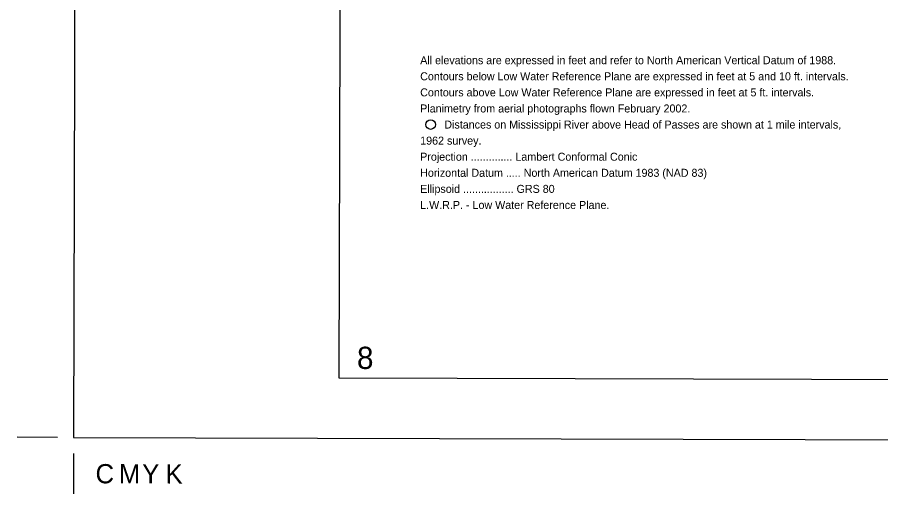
# Model space of a CAD drawing. Extents: x 3161615 to 3199515, y 867541 to 892976.
# Drawn here: x 3161615 to 3170567, y 867643 to 872581 of the extents above; entities that cross this region are included whole.
import ezdxf

# ---------------------------------------------------------------- set-up
doc = ezdxf.new("R2010")
doc.units = 0
for name, color, linetype in [('G-ANNO-NPLT', 7, 'Continuous'), ('V-ANNO-DIMS', 7, 'Continuous'), ('V-ANNO-NOTE', 7, 'Continuous'), ('V-ANNO-SYMB', 7, 'Continuous'), ('V-ANNO-TEXT', 7, 'Continuous')]:
    doc.layers.add(name, color=color, linetype=linetype)

msp = doc.modelspace()

# ---------------------------------------------------------------- linework, layer by layer
at = {"layer": 'G-ANNO-NPLT'}
msp.add_lwpolyline([(3162198.1, 868225.9), (3198864.6, 868124.5), (3198931.4, 892291.1), (3162264.8, 892392.4)], close=True, dxfattribs=at)
at = {"layer": 'V-ANNO-DIMS'}
for p, q in [((3162031.4, 868226.3), (3161614.7, 868227.5)), ((3162197.6, 868059.2), (3162196.4, 867642.5))]:
    msp.add_line(p, q, dxfattribs=at)
at = {"layer": 'V-ANNO-NOTE'}
msp.add_circle((3165900.3, 871468.8), 50, dxfattribs=at)
at = {"layer": 'V-ANNO-SYMB'}
msp.add_lwpolyline([(3164949.9, 868843.3), (3198033, 868751.9), (3198096.3, 891668.4), (3165013.2, 891759.8), (3164949.9, 868843.3)], dxfattribs=at)

# ---------------------------------------------------------------- texts
at = {"layer": 'V-ANNO-DIMS'}
for s, p in [('C', (3162425.7, 867750.6)), ('M', (3162667.4, 867749.9)), ('Y', (3162909, 867749.3)), ('K', (3163150.7, 867748.6))]:
    msp.add_text(s, height=199.3, rotation=359.84167, dxfattribs=at).set_placement(p)
at = {"layer": 'V-ANNO-NOTE'}
for s, rotation, p in [('All elevations are expressed in feet and refer to North American Vertical Datum of 1988.', 0.00001, (3165792, 872094.1)), ('Contours below Low Water Reference Plane are expressed in feet at 5 and 10 ft. intervals.', 0.00001, (3165792, 871927.4)), ('Contours above Low Water Reference Plane are expressed in feet at 5 ft. intervals.', 0.00001, (3165792, 871760.7)), ('Planimetry from aerial photographs flown February 2002.', 0.00001, (3165792, 871594)), ('Distances on Mississippi River above Head of Passes are shown at 1 mile intervals,', 0.00001, (3166042.2, 871427.3)), ('1962 survey.', 0.00001, (3165792, 871260.6)), ('Projection .............. Lambert Conformal Conic', 359.99998, (3165792, 871093.9)), ('Horizontal Datum ..... North American Datum 1983 (NAD 83)', 359.99998, (3165792, 870927.2)), ('Ellipsoid ................. GRS 80', 359.99998, (3165792, 870760.5)), ('L.W.R.P. - Low Water Reference Plane.', 359.99998, (3165792, 870593.8))]:
    msp.add_text(s, height=83, rotation=rotation, dxfattribs=at).set_placement(p)
at = {"layer": 'V-ANNO-TEXT'}
msp.add_text('8', height=230, rotation=359.84167, dxfattribs=at).set_placement((3165136.5, 868936.1))

doc.saveas('drawing.dxf')
